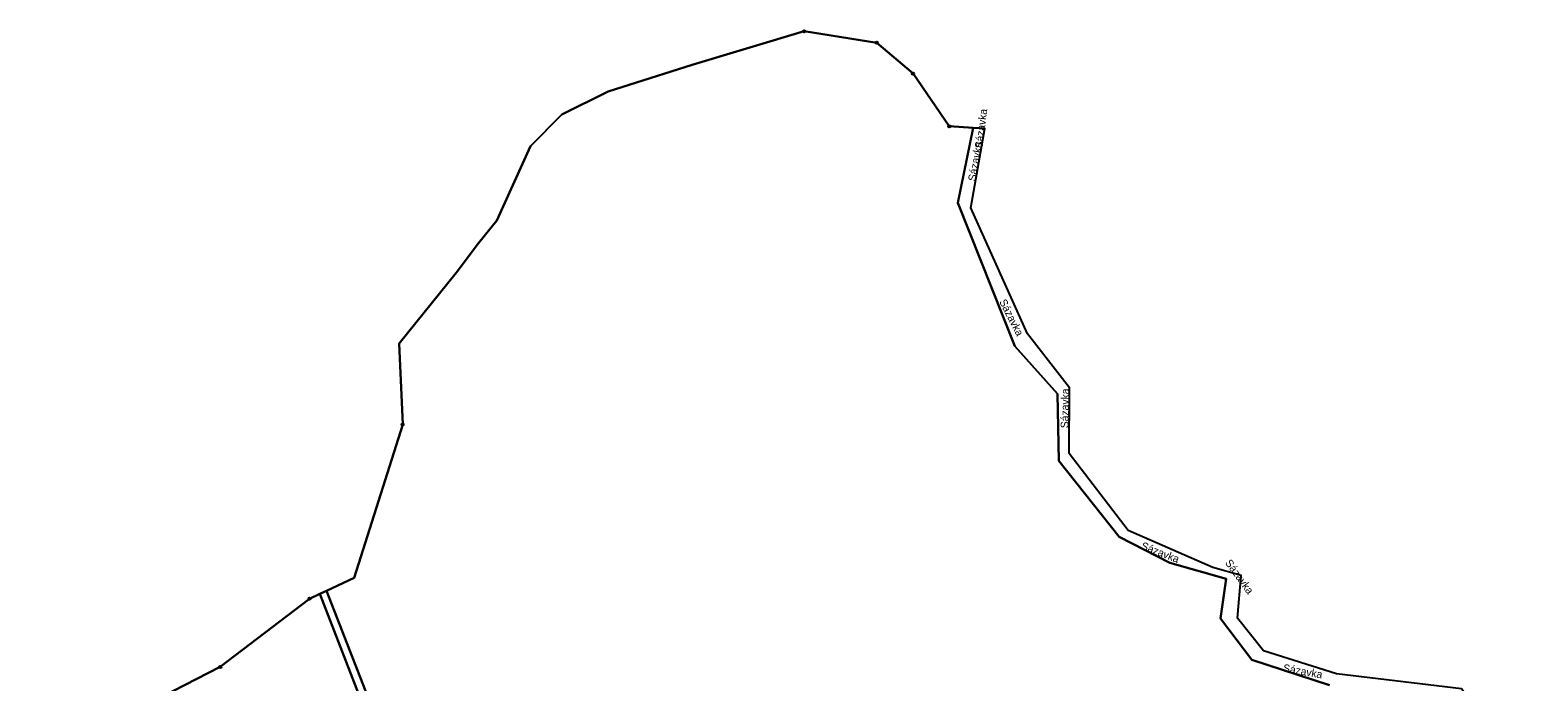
# Model space of a CAD drawing. Extents: x -680203 to -673936, y -1102717 to -1093650.
# Drawn here: x -677756 to -677093, y -1093936 to -1093650 of the extents above; entities that cross this region are included whole.
import ezdxf

# ---------------------------------------------------------------- set-up
doc = ezdxf.new("R2010")
doc.units = 0
for name, color, linetype in [('Kresba - hranice', 7, 'Continuous'), ('SOxx01xx_ŽSp_násyp_plocha', 7, 'Continuous'), ('SOxx02xx_Koleje_param další_Popis10', 7, 'Continuous'), ('SOxx02xx_Staničení_Popis10', 7, 'Continuous'), ('x_prac', 7, 'Continuous')]:
    doc.layers.add(name, color=color, linetype=linetype)

msp = doc.modelspace()

# ---------------------------------------------------------------- linework, layer by layer
at = {"layer": 'Kresba - hranice'}
for points in [[(-677126.88, -1093939.14), (-677181.76, -1093932.47), (-677213.85, -1093922.37), (-677225.31, -1093908.01), (-677223.72, -1093889.38), (-677236.11, -1093885.84), (-677273.29, -1093869.59), (-677299.27, -1093835.71), (-677299.06, -1093806.83), (-677317.56, -1093783.16), (-677342.48, -1093727.8), (-677336.24, -1093692.88), (-677341.41, -1093692.57), (-677351.9, -1093691.93), (-677367.78, -1093668.81), (-677383.78, -1093655.25), (-677415.64, -1093650.22), (-677464.84, -1093664.92), (-677501.69, -1093676.73), (-677522.03, -1093686.72), (-677535.87, -1093700.74), (-677550.6, -1093733.4)], [(-677550.6, -1093733.4), (-677558.74, -1093743.37), (-677568.53, -1093756.29), (-677593.52, -1093787.37), (-677591.98, -1093822.98), (-677613.3, -1093890.28), (-677625.4, -1093895.99), (-677628.32, -1093897.37), (-677632.92, -1093899.54), (-677672.1, -1093929.46), (-677703.12, -1093945.48)]]:
    msp.add_lwpolyline(points, dxfattribs=at)
at = {"layer": 'SOxx01xx_ŽSp_násyp_plocha'}
for points in [[(-677184.9, -1093937.53), (-677219.02, -1093926.41), (-677232.7, -1093908.25), (-677230.3, -1093890.85), (-677255.08, -1093883.76), (-677277.24, -1093872.31), (-677303.84, -1093838.93), (-677304.34, -1093809.54), (-677323.1, -1093788.52), (-677348.15, -1093725.65), (-677341.41, -1093692.57), (-677351.9, -1093691.93), (-677367.78, -1093668.81), (-677383.78, -1093655.25), (-677415.64, -1093650.22), (-677464.84, -1093664.92), (-677501.69, -1093676.73), (-677522.03, -1093686.72), (-677535.87, -1093700.74), (-677550.6, -1093733.4), (-677558.74, -1093743.37), (-677568.53, -1093756.29), (-677593.52, -1093787.37), (-677591.98, -1093822.98), (-677613.3, -1093890.28), (-677625.4, -1093895.99), (-677599.19, -1093963.35)], [(-677223.72, -1093889.38), (-677236.11, -1093885.84), (-677273.29, -1093869.59), (-677299.27, -1093835.71), (-677299.06, -1093806.83), (-677317.56, -1093783.16), (-677342.48, -1093727.8), (-677336.24, -1093692.88), (-677341.41, -1093692.57), (-677348.15, -1093725.65), (-677323.1, -1093788.52), (-677304.34, -1093809.54), (-677303.84, -1093838.93), (-677277.24, -1093872.31), (-677255.08, -1093883.76), (-677230.3, -1093890.85), (-677232.7, -1093908.25), (-677219.02, -1093926.41), (-677184.9, -1093937.53)], [(-677126.88, -1093939.14), (-677181.76, -1093932.47), (-677213.85, -1093922.37), (-677225.31, -1093908.01), (-677223.72, -1093889.38)], [(-677599.19, -1093963.35), (-677625.4, -1093895.99), (-677628.32, -1093897.37), (-677602.45, -1093964.35)]]:
    msp.add_lwpolyline(points, dxfattribs=at)
msp.add_lwpolyline([(-677636.41, -1094257.81), (-677630.93, -1094260.66), (-677581.4, -1094135.34), (-677581.47, -1094098.26), (-677583.33, -1094042.27), (-677602.45, -1093964.35), (-677628.32, -1093897.37), (-677632.92, -1093899.54), (-677672.1, -1093929.46), (-677703.12, -1093945.48), (-677714.05, -1093963.42), (-677721.78, -1093978.97), (-677739.99, -1094018.15), (-677752.26, -1094054.9), (-677752.79, -1094071.23), (-677752.9, -1094074.51), (-677755.61, -1094116.97), (-677752.09, -1094144.81), (-677751.19, -1094151.94), (-677737.28, -1094190.8), (-677731.71, -1094209.77), (-677728.16, -1094224.37), (-677675.42, -1094242.37)], close=True, dxfattribs=at)
at = {"layer": 'SOxx02xx_Koleje_param další_Popis10'}
for centre, radius in [((-677415.64, -1093650.22), 0.5), ((-677415.64, -1093650.22), 0.0303), ((-677383.78, -1093655.25), 0.5), ((-677383.78, -1093655.25), 0.0303), ((-677367.78, -1093668.81), 0.5), ((-677367.78, -1093668.81), 0.0303), ((-677351.9, -1093691.93), 0.5), ((-677351.9, -1093691.93), 0.0303), ((-677591.98, -1093822.98), 0.5), ((-677591.98, -1093822.98), 0.0303), ((-677632.92, -1093899.54), 0.5), ((-677632.92, -1093899.54), 0.0303), ((-677672.1, -1093929.46), 0.5), ((-677672.1, -1093929.46), 0.0303)]:
    msp.add_circle(centre, radius, dxfattribs=at)
at = {"layer": 'x_prac'}
for p, q in [((-677348.15, -1093725.65), (-677341.41, -1093692.57)), ((-677342.48, -1093727.8), (-677336.24, -1093692.88)), ((-677341.41, -1093692.57), (-677336.24, -1093692.88)), ((-677625.4, -1093895.99), (-677613.3, -1093890.28)), ((-677628.32, -1093897.37), (-677625.4, -1093895.99))]:
    msp.add_line(p, q, dxfattribs=at)
for points in [[(-677550.6, -1093733.4), (-677535.87, -1093700.74), (-677522.03, -1093686.72), (-677501.69, -1093676.73), (-677464.84, -1093664.92), (-677415.64, -1093650.22), (-677383.78, -1093655.25)], [(-677383.78, -1093655.25), (-677367.78, -1093668.81), (-677351.9, -1093691.93), (-677341.41, -1093692.57)], [(-677184.9, -1093937.53), (-677219.02, -1093926.41), (-677232.7, -1093908.25), (-677230.3, -1093890.85), (-677255.08, -1093883.76), (-677277.24, -1093872.31), (-677303.84, -1093838.93), (-677304.34, -1093809.54), (-677323.1, -1093788.52), (-677348.15, -1093725.65)], [(-677093.37, -1093977.95), (-677095.83, -1093980.18), (-677126.88, -1093939.14), (-677181.76, -1093932.47), (-677213.85, -1093922.37), (-677225.31, -1093908.01), (-677223.72, -1093889.38), (-677236.11, -1093885.84), (-677273.29, -1093869.59), (-677299.27, -1093835.71), (-677299.06, -1093806.83), (-677317.56, -1093783.16), (-677342.48, -1093727.8)], [(-677593.52, -1093787.37), (-677568.53, -1093756.29), (-677558.74, -1093743.37), (-677550.6, -1093733.4)], [(-677613.3, -1093890.28), (-677591.98, -1093822.98), (-677593.52, -1093787.37)], [(-677703.12, -1093945.48), (-677672.1, -1093929.46), (-677632.92, -1093899.54), (-677628.32, -1093897.37)], [(-677630.93, -1094260.66), (-677581.4, -1094135.34), (-677581.47, -1094098.26), (-677583.33, -1094042.27), (-677602.45, -1093964.35), (-677628.32, -1093897.37)], [(-677625.4, -1093895.99), (-677599.19, -1093963.35), (-677580.09, -1094042.22), (-677577.9, -1094098.68), (-677578.05, -1094135.26), (-677628.21, -1094262.53)]]:
    msp.add_lwpolyline(points, dxfattribs=at)

# ---------------------------------------------------------------- texts
at = {"layer": 'SOxx02xx_Staničení_Popis10'}
for rotation, p in [(83, (-677337.33, -1093701.81)), (80, (-677340.34, -1093716.29)), (297, (-677330.06, -1093768.97)), (89, (-677299.58, -1093824.63)), (339, (-677267.96, -1093877.61)), (306, (-677230.94, -1093883.78)), (350, (-677205.48, -1093931.54))]:
    msp.add_text('Sázavka', height=3.4, rotation=rotation, dxfattribs=at).set_placement(p)

doc.saveas('drawing.dxf')
